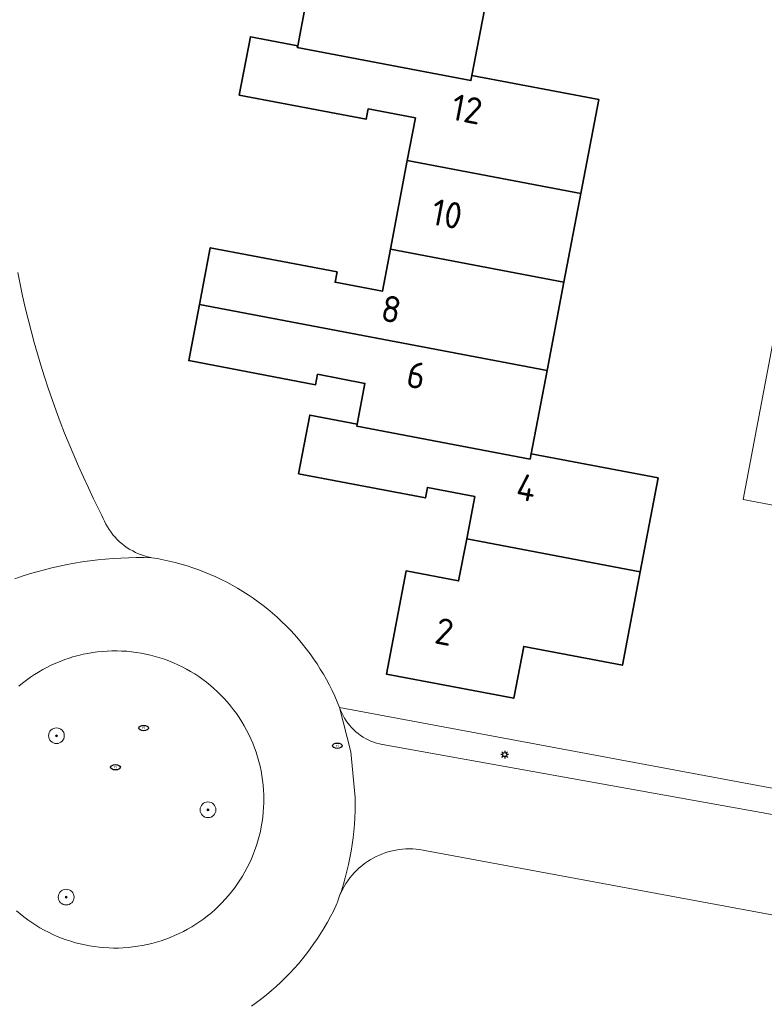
# Model space of a CAD drawing. Header units: metres. Extents: x 152610 to 160096, y 456114 to 462495.
# Tile 587 of 656: x 158764 to 158802, y 460637 to 460687. Entities that reach past the tile are written whole.
import ezdxf
from ezdxf.enums import TextEntityAlignment as Align

# ---------------------------------------------------------------- set-up
doc = ezdxf.new("R2010")
doc.units = ezdxf.units.M
doc.header["$LTSCALE"] = 0.5
doc.layers.get('0').update_dxf_attribs({"linetype": 'CONTINUOUS'})
for name, color, linetype, lineweight in [('B-PV-GR-BEPLANTING_CULTUUR_BOSPLANTSOEN-GV', 251, 'CONTINUOUS', 18), ('B-PV-GR-BEPLANTING_CULTUUR_HEESTERS-GV', 251, 'CONTINUOUS', 18), ('B-PV-GR-BOOM-S', 251, 'CONTINUOUS', 25), ('B-PV-IE-MEUBILAIR-S', 251, 'CONTINUOUS', 25), ('B-PV-OG-BEBOUWING-GV', 6, 'CONTINUOUS', 35), ('B-PV-OG-BEBOUWING-T18', 1, 'CONTINUOUS', 18), ('B-PV-VH-HALFVERHARDING_GRAVEL-GV', 251, 'CONTINUOUS', 18), ('B-PV-VH-OPENVERHARDING_BETONSTRAATSTEEN-GV', 251, 'CONTINUOUS', 18), ('B-PV-VH-OPENVERHARDING_STRAATBAKSTEEN-GV', 251, 'CONTINUOUS', 18)]:
    doc.layers.add(name, color=color, linetype=linetype, lineweight=lineweight)
doc.styles.add('NLCS-ISO', font='NLCS-ISO.ttf')
doc.styles.add('NLCS-ISO-M750-T18', font='NLCS-ISO.ttf', dxfattribs={"height": 1.35})

# ---------------------------------------------------------------- blocks, each defined once
blk = doc.blocks.new('SIE-MEUBILAIR_PAAL_LICHTMAST-SO')
for points in [[(-0.62, 0), (-1, 0)], [(-0.71, 0.71), (-0.44, 0.44)], [(0, 1), (0, 0.62)], [(0.44, 0.44), (0.71, 0.71)], [(1, 0), (0.62, 0)], [(-0.71, -0.71), (-0.44, -0.44)], [(0, -0.62), (0, -1)], [(0.44, -0.44), (0.71, -0.71)]]:
    blk.add_lwpolyline(points)
blk.add_circle((0, 0), 0.5)
blk = doc.blocks.new('SIE-MEUBILAIR_PUT_RIOOLPUT-SO')
blk.add_ellipse((0, 0), major_axis=(1.25, 0), ratio=0.54)
at = {"style": 'NLCS-ISO'}
blk.add_text('ri', height=0.75, dxfattribs=at).set_placement((-0.04, 0.07), align=Align.MIDDLE_CENTER)
blk = doc.blocks.new('SGR-BOOM_GBKN-SO')
at = {"linetype": 'ByBlock', "lineweight": 18}
h = blk.add_hatch(color=0, dxfattribs=at)
h.dxf.hatch_style = 1
edge = h.paths.add_edge_path()
edge.add_arc((0, 0), 0.25, 0, 360)
at = {"color": 0, "linetype": 'ByBlock', "lineweight": 18}
for radius in [2, 0.25]:
    blk.add_circle((0, 0), radius, dxfattribs=at)
at = {"color": 0, "linetype": 'ByBlock', "lineweight": 18, "style": 'NLCS-ISO'}
blk.add_attdef('SOORT', (2.5, 0), '', height=1.5, dxfattribs=at)

msp = doc.modelspace()

# ---------------------------------------------------------------- linework, layer by layer
at = {"layer": 'B-PV-GR-BEPLANTING_CULTUUR_BOSPLANTSOEN-GV', "flags": 128}
msp.add_lwpolyline([(158805.103, 460647.428), (158780.757, 460651.968), (158780.809, 460651.826), (158780.869, 460651.687), (158780.935, 460651.552), (158781.009, 460651.42), (158781.09, 460651.292), (158781.177, 460651.169), (158781.271, 460651.051), (158781.371, 460650.937), (158781.477, 460650.829), (158781.589, 460650.727), (158781.705, 460650.631), (158781.827, 460650.541), (158781.953, 460650.458), (158782.083, 460650.382), (158782.217, 460650.312), (158782.355, 460650.25), (158782.496, 460650.195), (158782.639, 460650.148), (158782.785, 460650.108), (158782.933, 460650.076), (158782.939, 460650.075), (158807.091, 460645.746)], dxfattribs=at)
at = {"layer": 'B-PV-GR-BEPLANTING_CULTUUR_HEESTERS-GV', "flags": 128}
msp.add_lwpolyline([(158764.274, 460641.593), (158764.461, 460641.432), (158764.653, 460641.278), (158764.851, 460641.131), (158765.052, 460640.989), (158765.259, 460640.854), (158765.469, 460640.727), (158765.684, 460640.606), (158765.902, 460640.492), (158766.124, 460640.385), (158766.35, 460640.285), (158766.578, 460640.193), (158766.81, 460640.108), (158767.044, 460640.031), (158767.28, 460639.962), (158767.518, 460639.9), (158767.759, 460639.846), (158768.001, 460639.8), (158768.244, 460639.761), (158768.489, 460639.731), (158768.734, 460639.708), (158768.98, 460639.694), (158769.226, 460639.687), (158769.473, 460639.689), (158769.719, 460639.698), (158769.965, 460639.716), (158770.21, 460639.741), (158770.454, 460639.775), (158770.697, 460639.816), (158770.938, 460639.865), (158771.178, 460639.922), (158771.415, 460639.987), (158771.651, 460640.059), (158771.884, 460640.139), (158772.114, 460640.227), (158772.342, 460640.322), (158772.566, 460640.424), (158772.786, 460640.534), (158773.003, 460640.65), (158773.216, 460640.774), (158773.426, 460640.905), (158773.63, 460641.042), (158773.83, 460641.185), (158774.025, 460641.336), (158774.216, 460641.492), (158774.401, 460641.655), (158774.581, 460641.823), (158774.755, 460641.997), (158774.924, 460642.177), (158775.086, 460642.362), (158775.242, 460642.553), (158775.393, 460642.748), (158775.536, 460642.948), (158775.674, 460643.153), (158775.804, 460643.362), (158775.928, 460643.575), (158776.044, 460643.792), (158776.154, 460644.012), (158776.256, 460644.237), (158776.351, 460644.464), (158776.439, 460644.694), (158776.519, 460644.927), (158776.591, 460645.163), (158776.656, 460645.4), (158776.713, 460645.64), (158776.762, 460645.881), (158776.803, 460646.124), (158776.837, 460646.369), (158776.862, 460646.614), (158776.88, 460646.859), (158776.889, 460647.106), (158776.891, 460647.259), (158776.887, 460647.505), (158776.876, 460647.751), (158776.856, 460647.997), (158776.828, 460648.242), (158776.792, 460648.486), (158776.749, 460648.728), (158776.698, 460648.969), (158776.638, 460649.209), (158776.571, 460649.446), (158776.497, 460649.681), (158776.415, 460649.913), (158776.325, 460650.142), (158776.228, 460650.369), (158776.124, 460650.592), (158776.012, 460650.812), (158775.893, 460651.028), (158775.768, 460651.24), (158775.635, 460651.448), (158775.496, 460651.651), (158775.351, 460651.85), (158775.199, 460652.044), (158775.041, 460652.233), (158774.876, 460652.416), (158774.706, 460652.595), (158774.53, 460652.767), (158774.349, 460652.934), (158774.163, 460653.095), (158773.971, 460653.25), (158773.774, 460653.398), (158773.573, 460653.54), (158773.367, 460653.676), (158773.157, 460653.804), (158772.942, 460653.926), (158772.724, 460654.041), (158772.503, 460654.148), (158772.277, 460654.249), (158772.049, 460654.341), (158771.818, 460654.427), (158771.584, 460654.505), (158771.348, 460654.575), (158771.11, 460654.638), (158770.87, 460654.693), (158770.628, 460654.74), (158770.384, 460654.779), (158770.14, 460654.81), (158769.895, 460654.833), (158769.649, 460654.848), (158769.402, 460654.856), (158769.39, 460654.856), (158769.144, 460654.855), (158768.897, 460654.846), (158768.652, 460654.828), (158768.407, 460654.803), (158768.162, 460654.77), (158767.919, 460654.729), (158767.678, 460654.68), (158767.438, 460654.624), (158767.2, 460654.559), (158766.965, 460654.487), (158766.732, 460654.407), (158766.501, 460654.32), (158766.274, 460654.225), (158766.049, 460654.123), (158765.829, 460654.014), (158765.611, 460653.898), (158765.398, 460653.774), (158765.189, 460653.644), (158764.984, 460653.507), (158764.784, 460653.364), (158764.588, 460653.214), (158764.398, 460653.058)], dxfattribs=at)
at = {"layer": 'B-PV-OG-BEBOUWING-GV', "flags": 128}
for points in [[(158788.311, 460688.478), (158770.565, 460691.852), (158770.017, 460688.966), (158776.496, 460687.733), (158776.597, 460688.263), (158779.012, 460687.804), (158778.619, 460685.743), (158778.6, 460685.645), (158787.453, 460683.962), (158787.503, 460684.227)], [(158778.619, 460685.743), (158776.204, 460686.202), (158775.637, 460683.217), (158782.107, 460681.987), (158782.207, 460682.517), (158784.622, 460682.058), (158784.207, 460679.875), (158793.06, 460678.192), (158793.977, 460682.996), (158787.503, 460684.227), (158787.453, 460683.962), (158778.6, 460685.645)], [(158793.06, 460678.192), (158784.207, 460679.875), (158783.35, 460675.359), (158792.199, 460673.677)], [(158780.628, 460674.202), (158774.158, 460675.431), (158773.606, 460672.532), (158791.337, 460669.161), (158792.199, 460673.677), (158783.35, 460675.359), (158782.942, 460673.212), (158780.527, 460673.671)], [(158791.337, 460669.161), (158773.606, 460672.532), (158773.061, 460669.669), (158779.53, 460668.438), (158779.631, 460668.969), (158782.046, 460668.509), (158781.648, 460666.426), (158781.629, 460666.328), (158790.476, 460664.646), (158790.527, 460664.916)], [(158781.648, 460666.426), (158779.237, 460666.887), (158778.665, 460663.894), (158785.135, 460662.661), (158785.236, 460663.193), (158787.652, 460662.732), (158787.24, 460660.572), (158796.093, 460658.889), (158797.007, 460663.679), (158790.527, 460664.916), (158790.476, 460664.646), (158781.629, 460666.328)], [(158796.093, 460658.889), (158787.24, 460660.572), (158786.829, 460658.421), (158784.144, 460658.932), (158783.145, 460653.669), (158789.644, 460652.435), (158790.149, 460655.085), (158795.184, 460654.125)]]:
    msp.add_lwpolyline(points, close=True, dxfattribs=at)
at = {"layer": 'B-PV-VH-HALFVERHARDING_GRAVEL-GV', "flags": 128}
msp.add_lwpolyline([(158805.63, 460685.185), (158801.346, 460662.579), (158807.786, 460661.353)], dxfattribs=at)
at = {"layer": 'B-PV-VH-OPENVERHARDING_BETONSTRAATSTEEN-GV', "flags": 128}
for points in [[(158764.183, 460658.539), (158764.558, 460658.665), (158764.935, 460658.783), (158765.315, 460658.894), (158765.696, 460658.996), (158766.08, 460659.091), (158766.465, 460659.179), (158766.853, 460659.258), (158767.241, 460659.33), (158767.632, 460659.393), (158768.023, 460659.449), (158768.415, 460659.497), (158768.809, 460659.537), (158769.203, 460659.569), (158769.597, 460659.593), (158769.992, 460659.609), (158770.387, 460659.617), (158770.783, 460659.617), (158771.178, 460659.609), (158771.123, 460659.62), (158770.964, 460659.656), (158770.806, 460659.7), (158770.651, 460659.752), (158770.498, 460659.811), (158770.349, 460659.878), (158770.203, 460659.952), (158770.06, 460660.032), (158769.922, 460660.12), (158769.788, 460660.215), (158769.659, 460660.316), (158769.535, 460660.423), (158769.417, 460660.536), (158769.304, 460660.654), (158769.197, 460660.778), (158769.096, 460660.907), (158769.002, 460661.041), (158768.914, 460661.179), (158768.834, 460661.322), (158768.76, 460661.468), (158768.693, 460661.617), (158768.634, 460661.77), (158768.479, 460662.073), (158768.208, 460662.62), (158767.943, 460663.17), (158767.686, 460663.724), (158767.436, 460664.281), (158767.193, 460664.841), (158766.958, 460665.405), (158766.73, 460665.971), (158766.51, 460666.541), (158766.297, 460667.113), (158766.091, 460667.688), (158765.893, 460668.266), (158765.703, 460668.846), (158765.52, 460669.428), (158765.345, 460670.013), (158765.178, 460670.6), (158765.018, 460671.19), (158764.866, 460671.781), (158764.722, 460672.374), (158764.586, 460672.97), (158764.457, 460673.567), (158764.337, 460674.165)], [(158807.091, 460645.746), (158782.939, 460650.075), (158782.933, 460650.076), (158782.785, 460650.108), (158782.639, 460650.148), (158782.496, 460650.195), (158782.355, 460650.25), (158782.217, 460650.312), (158782.083, 460650.382), (158781.953, 460650.458), (158781.827, 460650.541), (158781.705, 460650.631), (158781.589, 460650.727), (158781.477, 460650.829), (158781.371, 460650.937), (158781.271, 460651.051), (158781.177, 460651.169), (158781.09, 460651.292), (158781.009, 460651.42), (158780.935, 460651.552), (158780.869, 460651.687), (158780.809, 460651.826), (158780.757, 460651.968), (158781.334, 460649.698), (158781.552, 460647.365), (158781.553, 460647.037), (158781.546, 460646.691), (158781.532, 460646.345), (158781.509, 460646), (158781.478, 460645.656), (158781.44, 460645.312), (158781.393, 460644.969), (158781.339, 460644.628), (158781.276, 460644.287), (158781.206, 460643.949), (158781.128, 460643.612), (158781.042, 460643.277), (158780.948, 460642.944), (158780.847, 460642.613), (158780.776, 460642.397), (158780.828, 460642.518), (158780.905, 460642.675), (158780.988, 460642.829), (158781.079, 460642.978), (158781.176, 460643.124), (158781.28, 460643.264), (158781.391, 460643.4), (158781.507, 460643.531), (158781.629, 460643.656), (158781.757, 460643.775), (158781.891, 460643.889), (158782.029, 460643.996), (158782.172, 460644.097), (158782.319, 460644.191), (158782.471, 460644.279), (158782.626, 460644.359), (158782.785, 460644.432), (158782.947, 460644.498), (158783.112, 460644.556), (158783.28, 460644.607), (158783.449, 460644.65), (158783.621, 460644.685), (158783.793, 460644.713), (158783.967, 460644.732), (158784.142, 460644.744), (158784.317, 460644.747), (158784.492, 460644.743), (158784.666, 460644.73), (158784.84, 460644.71), (158785.013, 460644.681), (158785.184, 460644.645), (158816.58, 460638.83)]]:
    msp.add_lwpolyline(points, dxfattribs=at)
at = {"layer": 'B-PV-VH-OPENVERHARDING_STRAATBAKSTEEN-GV', "flags": 128}
for points in [[(158776.262, 460636.72), (158776.525, 460636.909), (158776.782, 460637.106), (158777.035, 460637.308), (158777.282, 460637.516), (158777.525, 460637.731), (158777.762, 460637.951), (158777.993, 460638.177), (158778.219, 460638.409), (158778.439, 460638.646), (158778.653, 460638.889), (158778.861, 460639.137), (158779.062, 460639.39), (158779.258, 460639.648), (158779.447, 460639.911), (158779.629, 460640.178), (158779.805, 460640.45), (158779.974, 460640.726), (158780.136, 460641.006), (158780.291, 460641.29), (158780.439, 460641.577), (158780.58, 460641.869), (158780.622, 460641.959), (158780.642, 460642.027), (158780.696, 460642.194), (158780.758, 460642.357), (158780.776, 460642.397), (158780.847, 460642.613), (158780.948, 460642.944), (158781.042, 460643.277), (158781.128, 460643.612), (158781.206, 460643.949), (158781.276, 460644.287), (158781.339, 460644.628), (158781.393, 460644.969), (158781.44, 460645.312), (158781.478, 460645.656), (158781.509, 460646), (158781.532, 460646.345), (158781.546, 460646.691), (158781.553, 460647.037), (158781.552, 460647.365), (158781.334, 460649.698), (158780.757, 460651.968), (158780.638, 460652.258), (158780.512, 460652.545), (158780.378, 460652.829), (158780.238, 460653.11), (158780.09, 460653.386), (158779.935, 460653.659), (158779.773, 460653.928), (158779.604, 460654.192), (158779.429, 460654.452), (158779.247, 460654.708), (158779.059, 460654.959), (158778.864, 460655.205), (158778.664, 460655.446), (158778.457, 460655.682), (158778.244, 460655.912), (158778.025, 460656.137), (158777.801, 460656.356), (158777.571, 460656.57), (158777.336, 460656.777), (158777.095, 460656.979), (158776.85, 460657.174), (158776.599, 460657.363), (158776.344, 460657.545), (158776.085, 460657.721), (158775.821, 460657.891), (158775.552, 460658.053), (158775.28, 460658.209), (158775.003, 460658.357), (158774.723, 460658.499), (158774.44, 460658.633), (158774.153, 460658.76), (158773.863, 460658.88), (158773.57, 460658.992), (158773.275, 460659.096), (158772.976, 460659.194), (158772.676, 460659.283), (158772.373, 460659.365), (158772.068, 460659.439), (158771.762, 460659.505), (158771.453, 460659.564), (158771.178, 460659.609), (158770.783, 460659.617), (158770.387, 460659.617), (158769.992, 460659.609), (158769.597, 460659.593), (158769.203, 460659.569), (158768.809, 460659.537), (158768.415, 460659.497), (158768.023, 460659.449), (158767.632, 460659.393), (158767.241, 460659.33), (158766.853, 460659.258), (158766.465, 460659.179), (158766.08, 460659.091), (158765.696, 460658.996), (158765.315, 460658.894), (158764.935, 460658.783), (158764.558, 460658.665), (158764.183, 460658.539)], [(158764.398, 460653.058), (158764.588, 460653.214), (158764.784, 460653.364), (158764.984, 460653.507), (158765.189, 460653.644), (158765.398, 460653.774), (158765.611, 460653.898), (158765.829, 460654.014), (158766.049, 460654.123), (158766.274, 460654.225), (158766.501, 460654.32), (158766.732, 460654.407), (158766.965, 460654.487), (158767.2, 460654.559), (158767.438, 460654.624), (158767.678, 460654.68), (158767.919, 460654.729), (158768.162, 460654.77), (158768.407, 460654.803), (158768.652, 460654.828), (158768.897, 460654.846), (158769.144, 460654.855), (158769.39, 460654.856), (158769.402, 460654.856), (158769.649, 460654.848), (158769.895, 460654.833), (158770.14, 460654.81), (158770.384, 460654.779), (158770.628, 460654.74), (158770.87, 460654.693), (158771.11, 460654.638), (158771.348, 460654.575), (158771.584, 460654.505), (158771.818, 460654.427), (158772.049, 460654.341), (158772.277, 460654.249), (158772.503, 460654.148), (158772.724, 460654.041), (158772.942, 460653.926), (158773.157, 460653.804), (158773.367, 460653.676), (158773.573, 460653.54), (158773.774, 460653.398), (158773.971, 460653.25), (158774.163, 460653.095), (158774.349, 460652.934), (158774.53, 460652.767), (158774.706, 460652.595), (158774.876, 460652.416), (158775.041, 460652.233), (158775.199, 460652.044), (158775.351, 460651.85), (158775.496, 460651.651), (158775.635, 460651.448), (158775.768, 460651.24), (158775.893, 460651.028), (158776.012, 460650.812), (158776.124, 460650.592), (158776.228, 460650.369), (158776.325, 460650.142), (158776.415, 460649.913), (158776.497, 460649.681), (158776.571, 460649.446), (158776.638, 460649.209), (158776.698, 460648.969), (158776.749, 460648.728), (158776.792, 460648.486), (158776.828, 460648.242), (158776.856, 460647.997), (158776.876, 460647.751), (158776.887, 460647.505), (158776.891, 460647.259), (158776.889, 460647.106), (158776.88, 460646.859), (158776.862, 460646.614), (158776.837, 460646.369), (158776.803, 460646.124), (158776.762, 460645.881), (158776.713, 460645.64), (158776.656, 460645.4), (158776.591, 460645.163), (158776.519, 460644.927), (158776.439, 460644.694), (158776.351, 460644.464), (158776.256, 460644.237), (158776.154, 460644.012), (158776.044, 460643.792), (158775.928, 460643.575), (158775.804, 460643.362), (158775.674, 460643.153), (158775.536, 460642.948), (158775.393, 460642.748), (158775.242, 460642.553), (158775.086, 460642.362), (158774.924, 460642.177), (158774.755, 460641.997), (158774.581, 460641.823), (158774.401, 460641.655), (158774.216, 460641.492), (158774.025, 460641.336), (158773.83, 460641.185), (158773.63, 460641.042), (158773.426, 460640.905), (158773.216, 460640.774), (158773.003, 460640.65), (158772.786, 460640.534), (158772.566, 460640.424), (158772.342, 460640.322), (158772.114, 460640.227), (158771.884, 460640.139), (158771.651, 460640.059), (158771.415, 460639.987), (158771.178, 460639.922), (158770.938, 460639.865), (158770.697, 460639.816), (158770.454, 460639.775), (158770.21, 460639.741), (158769.965, 460639.716), (158769.719, 460639.698), (158769.473, 460639.689), (158769.226, 460639.687), (158768.98, 460639.694), (158768.734, 460639.708), (158768.489, 460639.731), (158768.244, 460639.761), (158768.001, 460639.8), (158767.759, 460639.846), (158767.518, 460639.9), (158767.28, 460639.962), (158767.044, 460640.031), (158766.81, 460640.108), (158766.578, 460640.193), (158766.35, 460640.285), (158766.124, 460640.385), (158765.902, 460640.492), (158765.684, 460640.606), (158765.469, 460640.727), (158765.259, 460640.854), (158765.052, 460640.989), (158764.851, 460641.131), (158764.653, 460641.278), (158764.461, 460641.432), (158764.274, 460641.593)]]:
    msp.add_lwpolyline(points, dxfattribs=at)

# ---------------------------------------------------------------- block references
at = {"layer": 'B-PV-GR-BOOM-S', "xscale": 0.2, "yscale": 0.2, "zscale": 0.2}
for p in [(158766.314, 460650.525), (158774.043, 460646.743), (158766.808, 460642.286)]:
    msp.add_blockref('SGR-BOOM_GBKN-SO', p, dxfattribs=at)
at = {"layer": 'B-PV-IE-MEUBILAIR-S', "xscale": 0.2, "yscale": 0.2, "zscale": 0.2}
for name, p in [('SIE-MEUBILAIR_PUT_RIOOLPUT-SO', (158770.762, 460650.917)), ('SIE-MEUBILAIR_PUT_RIOOLPUT-SO', (158780.644, 460650.012)), ('SIE-MEUBILAIR_PAAL_LICHTMAST-SO', (158789.179, 460649.561)), ('SIE-MEUBILAIR_PUT_RIOOLPUT-SO', (158769.323, 460648.914))]:
    msp.add_blockref(name, p, dxfattribs=at)

# ---------------------------------------------------------------- texts
at = {"layer": 'B-PV-OG-BEBOUWING-T18', "style": 'NLCS-ISO-M750-T18'}
for s, p in [('12', (158787.251, 460682.502)), ('10', (158786.235, 460677.151)), ('8', (158783.391, 460672.296)), ('6', (158784.669, 460668.924)), ('4', (158790.284, 460663.186)), ('2', (158786.101, 460655.834))]:
    msp.add_text(s, height=1.35, rotation=349.2, dxfattribs=at).set_placement(p, align=Align.MIDDLE)

doc.saveas('drawing.dxf')
